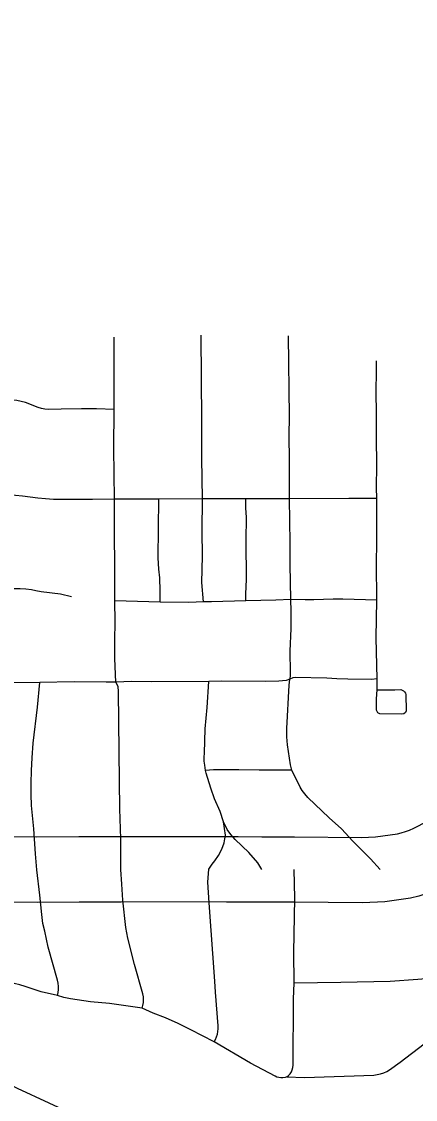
# Model space of a CAD drawing. Extents: x -19 to 366, y -4 to 359.
# Drawn here: x 152.001 to 152.285, y 192.604 to 193.383 of the extents above; entities that cross this region are included whole.
import ezdxf

# ---------------------------------------------------------------- set-up
doc = ezdxf.new("R2010")
doc.units = 0
for name, color, linetype in [('R_Contour Annot', 7, 'Continuous'), ('R_Striping', 7, 'Continuous'), ('Sheet Fence', 7, 'Continuous')]:
    doc.layers.add(name, color=color, linetype=linetype)

msp = doc.modelspace()

# ---------------------------------------------------------------- linework, layer by layer
at = {"layer": 'R_Contour Annot'}
for p, q in [((152.07238, 192.79364), (152.13614, 192.79381)), ((152.17409, 192.79352), (152.19772, 192.79352)), ((152.13577, 192.74646), (152.07251, 192.74629)), ((152.19732, 192.74617), (152.1741, 192.74617))]:
    msp.add_line(p, q, dxfattribs=at)
for points in [[(152.2561, 192.79337), (152.27213, 192.79566), (152.27463, 192.7963), (152.27771, 192.79726), (152.28074, 192.79838), (152.28371, 192.79966), (152.28681, 192.8012), (152.31242, 192.81499)], [(151.95298, 192.79376), (151.97784, 192.79373), (152.01161, 192.79337)], [(152.01161, 192.79337), (152.04214, 192.79363), (152.07238, 192.79364)], [(152.13614, 192.79381), (152.14905, 192.79371), (152.15699, 192.79365), (152.17409, 192.79352)], [(152.19772, 192.79352), (152.2461, 192.79311), (152.2561, 192.79337)], [(152.3349, 192.77332), (152.30854, 192.75912), (152.30361, 192.75668), (152.29836, 192.75441), (152.293, 192.75243), (152.28753, 192.75072), (152.28134, 192.74915), (152.2628, 192.7465)], [(152.01202, 192.74602), (151.97756, 192.74639), (151.95292, 192.74642)], [(152.07251, 192.74629), (152.04235, 192.74629), (152.01202, 192.74602)], [(152.1741, 192.74617), (152.15662, 192.7463), (152.14868, 192.74636), (152.13577, 192.74646)], [(152.2628, 192.7465), (152.24682, 192.74575), (152.19732, 192.74617)]]:
    msp.add_lwpolyline(points, dxfattribs=at)
at = {"layer": 'R_Striping'}
for points in [[(152.06757, 193.10219), (152.06749, 193.15461)], [(152.13124, 193.0377), (152.13081, 193.06708), (152.13081, 193.09411), (152.13033, 193.15604)], [(152.19419, 193.03766), (152.1941, 193.0653), (152.19382, 193.08341), (152.194, 193.09724), (152.19346, 193.15544)], [(152.25716, 193.03787), (152.25692, 193.04599), (152.25709, 193.0617), (152.25681, 193.08223), (152.25687, 193.09897), (152.25659, 193.11563), (152.25683, 193.12958), (152.25681, 193.13751)], [(152.06757, 193.10219), (152.05479, 193.10268), (152.04389, 193.10265), (152.02917, 193.1024), (152.02006, 193.10225), (152.01754, 193.10249), (152.01506, 193.10294), (152.01263, 193.1036), (152.00351, 193.10739), (152.00048, 193.10816), (151.99741, 193.10871), (151.9943, 193.10903), (151.96717, 193.10935)], [(152.06785, 193.0374), (152.06727, 193.074), (152.06757, 193.10219)], [(152.06785, 193.0374), (152.05194, 193.03713), (152.02375, 193.03733), (152.01796, 193.03763), (152.01243, 193.03814), (152.00139, 193.03969), (151.99634, 193.04019), (151.99128, 193.04044), (151.96764, 193.04074)], [(152.06796, 192.96392), (152.06785, 193.0374)], [(152.09973, 193.03737), (152.06785, 193.0374)], [(152.1007, 192.96296), (152.10069, 192.97126), (152.10043, 192.98059), (152.0998, 192.98678), (152.09931, 192.99502), (152.09973, 193.03737)], [(152.13124, 193.0377), (152.09973, 193.03737)], [(152.13195, 192.96338), (152.13089, 192.9773), (152.13125, 192.99636), (152.13099, 193.01447), (152.13124, 193.0377)], [(152.16267, 193.03766), (152.13124, 193.0377)], [(152.16244, 192.96398), (152.16247, 192.96915), (152.16299, 192.9794), (152.16277, 193.00751), (152.16302, 193.02449), (152.16266, 193.03105), (152.16267, 193.03766)], [(152.19419, 193.03766), (152.16267, 193.03766)], [(152.25716, 193.03787), (152.23679, 193.03799), (152.19419, 193.03766)], [(152.19506, 192.96504), (152.19448, 192.99017), (152.19458, 193.00584), (152.19419, 193.03766)], [(152.25706, 192.96455), (152.25677, 192.99096), (152.25701, 193.00651), (152.25716, 193.03787)], [(152.03664, 192.96691), (152.02886, 192.96882), (152.01483, 192.97053), (152.011, 192.97134), (152.00799, 192.97197), (152.0039, 192.97251), (151.99977, 192.97273), (151.99404, 192.97278), (151.96686, 192.97255)], [(152.0687, 192.90536), (152.06812, 192.9224), (152.06794, 192.93525), (152.06816, 192.94874), (152.06796, 192.96392)], [(152.1007, 192.96296), (152.06796, 192.96392)], [(152.13195, 192.96338), (152.12142, 192.96289), (152.1007, 192.96296)], [(152.16244, 192.96398), (152.13776, 192.96321), (152.13195, 192.96338)], [(152.19506, 192.96504), (152.18423, 192.96459), (152.16244, 192.96398)], [(152.19425, 192.90747), (152.19472, 192.90933), (152.19487, 192.91217), (152.19457, 192.92761), (152.19519, 192.9441), (152.1953, 192.95645), (152.19506, 192.96504)], [(152.25706, 192.96455), (152.23264, 192.96528), (152.22563, 192.96526), (152.21861, 192.96504), (152.21161, 192.96463), (152.2054, 192.96478), (152.19506, 192.96504)], [(152.25744, 192.9076), (152.25664, 192.93738), (152.25706, 192.96455)], [(152.01397, 192.9051), (151.96804, 192.90469)], [(152.01182, 192.7697), (152.01078, 192.7813), (152.00965, 192.79934), (152.00783, 192.81601), (152.00754, 192.8241), (152.00756, 192.83221), (152.00797, 192.84147), (152.00835, 192.85068), (152.00908, 192.86106), (152.01212, 192.88715), (152.01397, 192.9051)], [(152.0687, 192.90536), (152.06172, 192.90519), (152.03857, 192.90539), (152.01397, 192.9051)], [(152.13595, 192.90581), (152.09418, 192.90555), (152.08037, 192.90562), (152.0687, 192.90536)], [(152.07244, 192.76997), (152.07244, 192.79216), (152.07165, 192.81365), (152.07141, 192.83368), (152.07058, 192.89848), (152.07033, 192.90223), (152.0687, 192.90536)], [(152.13351, 192.84146), (152.13286, 192.84517), (152.1326, 192.84809), (152.13256, 192.85101), (152.13276, 192.85394), (152.13316, 192.87154), (152.13462, 192.88694), (152.13595, 192.90581)], [(152.19425, 192.90747), (152.19172, 192.90647), (152.18636, 192.90603), (152.17706, 192.90576), (152.14525, 192.90593), (152.13595, 192.90581)], [(152.19568, 192.84168), (152.19475, 192.8456), (152.19253, 192.85985), (152.19218, 192.86584), (152.19217, 192.87185), (152.19374, 192.90313), (152.19425, 192.90747)], [(152.25744, 192.9076), (152.25326, 192.90726), (152.23608, 192.90737), (152.22819, 192.90762), (152.22109, 192.90818), (152.1981, 192.90864), (152.19648, 192.90838), (152.19425, 192.90747)], [(152.25734, 192.89974), (152.25744, 192.9076)], [(152.25734, 192.89974), (152.26999, 192.89967), (152.27448, 192.89987), (152.27547, 192.89952), (152.27636, 192.89897), (152.27709, 192.89825), (152.27768, 192.89739), (152.27807, 192.89642), (152.27831, 192.88443), (152.2777, 192.88329), (152.2765, 192.88248), (152.27499, 192.88215), (152.25919, 192.88228), (152.25772, 192.88317), (152.25686, 192.88498), (152.25675, 192.89319), (152.25734, 192.89974)], [(152.19568, 192.84168), (152.17209, 192.84156), (152.15756, 192.84195), (152.13916, 192.84194), (152.13351, 192.84146)], [(152.14653, 192.80442), (152.14414, 192.81169), (152.14005, 192.82101), (152.1373, 192.82877), (152.134, 192.83943), (152.13351, 192.84146)], [(152.25945, 192.76993), (152.2525, 192.77751), (152.23984, 192.79035), (152.23152, 192.79932), (152.22269, 192.80725), (152.2074, 192.82197), (152.20522, 192.82445), (152.2032, 192.82705), (152.20166, 192.82936), (152.19568, 192.84168)], [(152.13596, 192.77014), (152.13831, 192.77368), (152.1403, 192.77603), (152.14274, 192.77995), (152.14497, 192.784), (152.14603, 192.78656), (152.14687, 192.78921), (152.14745, 192.79193), (152.1478, 192.79468), (152.14653, 192.80442)], [(152.17409, 192.76984), (152.17134, 192.77478), (152.16466, 192.78207), (152.15495, 192.7916), (152.15178, 192.79525), (152.14903, 192.79875), (152.14653, 192.80442)], [(152.02657, 192.67876), (152.02707, 192.68095), (152.02736, 192.68317), (152.02739, 192.68542), (152.0272, 192.68765), (152.02676, 192.68986), (152.01982, 192.71378), (152.01762, 192.72534), (152.01611, 192.73077), (152.01523, 192.73729), (152.01398, 192.7513), (152.01182, 192.7697)], [(152.08773, 192.66963), (152.08829, 192.67165), (152.08863, 192.67373), (152.08873, 192.67583), (152.0886, 192.67793), (152.08821, 192.67999), (152.08231, 192.70118), (152.07736, 192.7203), (152.07595, 192.72789), (152.07375, 192.74772), (152.07319, 192.75931), (152.07244, 192.76997)], [(152.13967, 192.64528), (152.14063, 192.64706), (152.14143, 192.64892), (152.14204, 192.65085), (152.14245, 192.65283), (152.14267, 192.65484), (152.14271, 192.65686), (152.14068, 192.68122), (152.1401, 192.6893), (152.13602, 192.74578), (152.13512, 192.76071), (152.13596, 192.77014)], [(152.19741, 192.68805), (152.19732, 192.70986), (152.19795, 192.74922), (152.19752, 192.76985)], [(152.19222, 192.62004), (152.20495, 192.61949), (152.25504, 192.62134), (152.25744, 192.62166), (152.25979, 192.6222), (152.26207, 192.62298), (152.26427, 192.62398), (152.26636, 192.62519), (152.27399, 192.63073), (152.29133, 192.64386), (152.30941, 192.65864), (152.31581, 192.66418), (152.32025, 192.66836), (152.3243, 192.67241), (152.32765, 192.67603), (152.33046, 192.67938), (152.33269, 192.6825), (152.33547, 192.68678), (152.33782, 192.69085), (152.34094, 192.69892)], [(152.19741, 192.68805), (152.23119, 192.68847), (152.26672, 192.68919), (152.28664, 192.69064), (152.30413, 192.69202), (152.31629, 192.69488), (152.33215, 192.6981), (152.34094, 192.69892)], [(152.02657, 192.67876), (152.01486, 192.6814), (152.0034, 192.68538), (151.99941, 192.68651), (151.9954, 192.68744), (151.98348, 192.68931), (151.9797, 192.68974), (151.97588, 192.68998)], [(152.19222, 192.62004), (152.19347, 192.62111), (152.19452, 192.62234), (152.1954, 192.62372), (152.19604, 192.62522), (152.19647, 192.62679), (152.19666, 192.62841), (152.19698, 192.67618), (152.19741, 192.68805)], [(152.08773, 192.66963), (152.06423, 192.67307), (152.05039, 192.67431), (152.04073, 192.67566), (152.03595, 192.67638), (152.03123, 192.67742), (152.02657, 192.67876)], [(152.13967, 192.64528), (152.1228, 192.65398), (152.11372, 192.65849), (152.10447, 192.66265), (152.09568, 192.66609), (152.08773, 192.66963)], [(152.0434, 192.59034), (151.99784, 192.61162), (151.97793, 192.62163), (151.96821, 192.62651), (151.9495, 192.6355), (151.94492, 192.63794), (151.94044, 192.64054), (151.93605, 192.64331), (151.93179, 192.64624), (151.92762, 192.64933), (151.92021, 192.65563), (151.91498, 192.66177)], [(152.19222, 192.62004), (152.19083, 192.61961), (152.18937, 192.61938), (152.1879, 192.61936), (152.18646, 192.61952), (152.18505, 192.61989), (152.18368, 192.62044), (152.16597, 192.62994), (152.13967, 192.64528)]]:
    msp.add_lwpolyline(points, dxfattribs=at)
at = {"layer": 'Sheet Fence'}
for points in [[(156.50946, 189.3937), (156.44759, 191.65634), (156.2114, 200.27623), (155.97446, 208.89626), (155.73678, 217.51643), (155.49836, 226.13674), (155.2592, 234.75719), (155.01929, 243.37778), (154.77865, 251.9985), (154.53727, 260.61937), (154.29515, 269.24038), (154.0523, 277.86152), (153.80871, 286.48281), (153.56438, 295.10424), (153.31933, 303.72581), (153.07354, 312.34752), (152.82702, 320.96938), (152.57978, 329.59137), (152.3318, 338.21351), (152.0831, 346.83579)], [(154.11585, 1.87092), (153.9063, 10.48743), (153.69602, 19.10409), (153.48501, 27.72087), (153.27327, 36.3378), (153.0608, 44.95486), (152.84759, 53.57206), (152.63366, 62.1894), (152.419, 70.80688), (152.20362, 79.42449), (151.98751, 88.04225), (151.77068, 96.66014), (151.55312, 105.27817), (151.33484, 113.89634), (151.11584, 122.51465), (150.89612, 131.13311), (150.67568, 139.7517), (150.45452, 148.37043), (150.23264, 156.98931), (150.01005, 165.60832), (149.78674, 174.22748), (149.56272, 182.84677), (149.33799, 191.46621), (149.11254, 200.0858), (148.88638, 208.70552), (148.65952, 217.32539), (148.43194, 225.9454), (148.20366, 234.56555), (147.97466, 243.18584), (147.74497, 251.80628), (147.51457, 260.42687), (147.28346, 269.04759), (147.05165, 277.66846), (146.81914, 286.28948), (146.58593, 294.91064), (146.35202, 303.53194), (146.11742, 312.15339), (145.88211, 320.77499), (145.64611, 329.39673), (145.40941, 338.01861), (145.17202, 346.64065)], [(0, 189.51617), (7.11214, 189.52059), (14.22427, 189.53386), (21.33637, 189.55597), (28.44845, 189.58693), (35.56048, 189.62672), (42.67245, 189.67537), (49.78436, 189.73285), (56.89619, 189.79918), (64.00793, 189.87436), (71.11958, 189.95838), (78.23111, 190.05124), (85.34253, 190.15294), (92.45381, 190.26349), (99.56495, 190.38288), (106.67593, 190.51112), (113.78675, 190.6482), (120.89739, 190.79412), (128.00785, 190.94888), (135.11811, 191.11248), (142.22816, 191.28493), (149.33799, 191.46621), (156.44759, 191.65634), (163.55694, 191.85531), (170.66605, 192.06312), (177.77489, 192.27977), (184.88345, 192.50526), (191.99173, 192.73959), (199.09971, 192.98276), (206.20739, 193.23477), (213.31474, 193.49561), (220.42177, 193.7653), (227.52845, 194.04382), (234.63479, 194.33118), (241.74076, 194.62738), (248.84635, 194.93241), (255.95157, 195.24628), (263.05638, 195.56898), (270.16079, 195.90052), (277.26478, 196.24089), (284.36834, 196.5901), (291.47147, 196.94814), (298.57414, 197.31501), (305.67635, 197.69072), (312.77809, 198.07525), (319.87934, 198.46862), (326.9801, 198.87082), (334.08035, 199.28185), (341.18009, 199.7017)]]:
    msp.add_spline(points, degree=3, dxfattribs=at)

doc.saveas('drawing.dxf')
